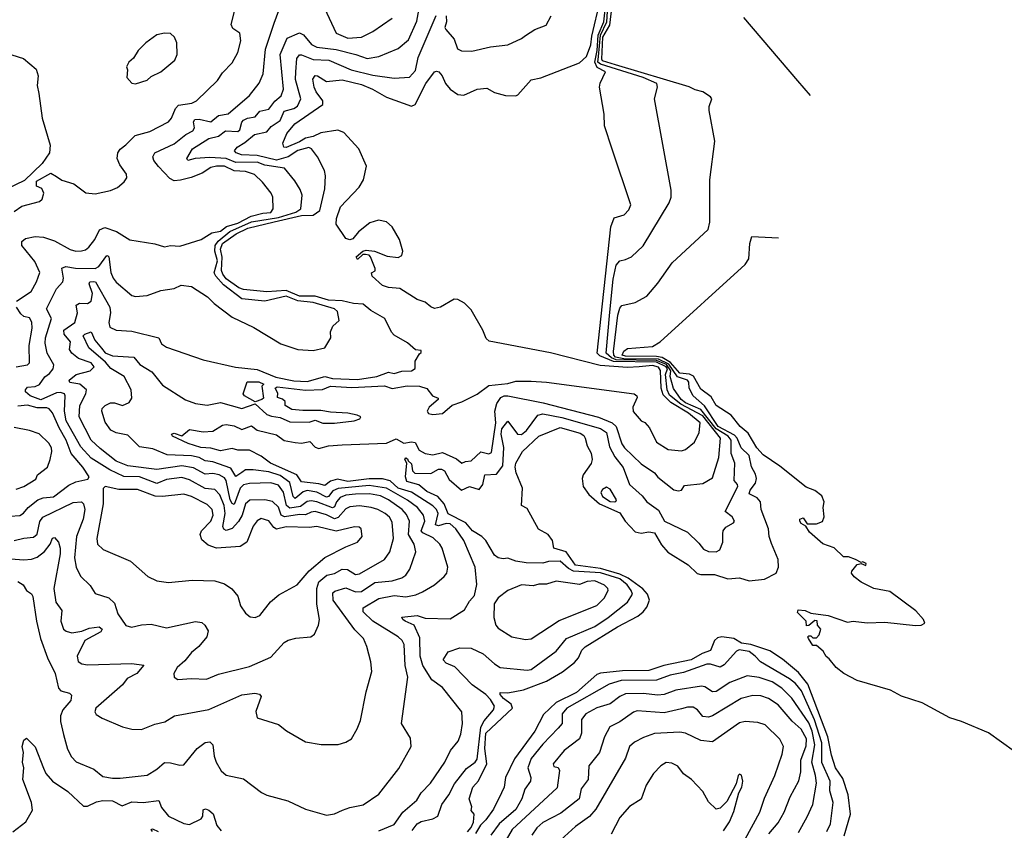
# Model space of a CAD drawing. Extents: x 1246230 to 1426786, y 660032 to 763141.
# Tile 559 of 566: x 1375854 to 1380958, y 734421 to 738626. Entities that reach past the tile are written whole.
import ezdxf

# ---------------------------------------------------------------- set-up
doc = ezdxf.new("R2010")
doc.units = 0

msp = doc.modelspace()

# ---------------------------------------------------------------- linework, layer by layer
at = {"layer": '0CON10XD'}
for points in [[(1377409.3, 738739.3), (1377494, 738555), (1377555, 738529.6), (1377625, 738535.4), (1377683.8, 738565), (1377785, 738633.1)], [(1377715, 734418.5), (1377795, 734450.6), (1377839.2, 734515), (1377912.1, 734577.9), (1377935.6, 734615), (1377983.7, 734666.3), (1378057.5, 734775), (1378086.7, 734835), (1378126.9, 734883.1), (1378140, 734920), (1378149.2, 734975), (1378146.2, 735036.2), (1378045, 735162.2), (1377991, 735201), (1377943.9, 735275), (1377930.4, 735325), (1377928.9, 735418.9), (1377899.6, 735485), (1377852.9, 735505), (1377839.4, 735515), (1377835, 735527.1), (1377915, 735534.6), (1377955, 735520.8), (1378085, 735517.8), (1378160, 735565), (1378185, 735610), (1378211.9, 735638.1), (1378223.5, 735696.5), (1378214.7, 735785), (1378157, 735925), (1378114.7, 735985), (1378085, 736009.8), (1378065, 736012.1), (1378025, 736000.3), (1378010, 736005), (1378022.4, 736065), (1378014.9, 736084.9), (1377995, 736103.7), (1377885, 736174.6), (1377815.5, 736195.5), (1377773.6, 736233.6), (1377735, 736243.9), (1377665, 736244.4), (1377555, 736229.4), (1377502.1, 736242.1), (1377465, 736231.9), (1377435, 736208.8), (1377405, 736218.8), (1377315, 736229.3), (1377290.9, 736265), (1377154.7, 736325), (1377105, 736360.8), (1377045, 736392.5), (1376985, 736393.3), (1376955, 736400.9), (1376895, 736389.1), (1376845, 736402.6), (1376793.2, 736406.8), (1376726.6, 736426.6), (1376645.8, 736465), (1376641.2, 736475), (1376655, 736480), (1376695, 736466.2), (1376735, 736500), (1376805, 736487.2), (1376855, 736491.7), (1376905, 736522.2), (1376925, 736526.5), (1376965, 736518.6), (1377005, 736500.7), (1377055, 736519.1), (1377085, 736497.1), (1377185, 736472.3), (1377225, 736443), (1377281.6, 736431.6), (1377315, 736429.3), (1377358.2, 736438.2), (1377385, 736409.1), (1377405, 736401.6), (1377455, 736414.3), (1377525, 736420.9), (1377755, 736429.4), (1377805, 736451.5), (1377845, 736428.4), (1377885, 736436.7), (1377903.2, 736433.2), (1377925, 736393.5), (1377955, 736376.2), (1377995, 736367.9), (1378045, 736380), (1378117.8, 736347.7), (1378145, 736325.6), (1378165.4, 736334.6), (1378195, 736337.5), (1378245, 736384.2), (1378285, 736373.8), (1378298.9, 736381.1), (1378322, 736535), (1378317.3, 736595), (1378327.8, 736635), (1378347.9, 736665), (1378365, 736673.9), (1378385, 736674.6), (1378568, 736638), (1378855, 736563.9), (1378925, 736534.1), (1378945.2, 736515), (1378974.8, 736425), (1378988.9, 736405), (1379075, 736322), (1379144.5, 736275), (1379162.2, 736252.2), (1379245, 736187.5), (1379268.7, 736181.3), (1379284.3, 736185.7), (1379300.2, 736209.8), (1379395, 736219.3), (1379445, 736249.1), (1379477.5, 736355), (1379486.9, 736455), (1379395, 736570.5), (1379280.5, 736630.5), (1379221.7, 736678.3), (1379209.3, 736705), (1379202.3, 736785), (1379211.2, 736815), (1379205, 736825.6), (1379155, 736848.5), (1378932.7, 736852.7), (1378861.6, 736881.6), (1378847.4, 736895), (1378918.7, 737551.3), (1378935, 737598.1), (1378987.3, 737612.7), (1379011.5, 737638.5), (1379021.5, 737665), (1378925, 737953.8), (1378886, 738075), (1378883.9, 738136.1), (1378860, 738275), (1378863.4, 738296.6), (1378890, 738355), (1378847.8, 738377.8), (1378835, 738405), (1378846.8, 738465), (1378852.7, 738545), (1378882.7, 738615), (1378893.3, 738725)], [(1377096, 738296), (1377115.3, 738345), (1377127.9, 738472.1), (1377173.4, 738606.6), (1377215, 738719.2)], [(1377305, 737992.7), (1377235, 737963.3), (1377224, 737965), (1377218.5, 737985), (1377239.2, 738035), (1377279.6, 738085), (1377425.2, 738185), (1377425.2, 738205), (1377390.8, 738250.8), (1377379.9, 738275), (1377373, 738317), (1377385, 738336.8), (1377397.3, 738335), (1377445, 738305.5), (1377525, 738312.8), (1377625, 738289.7), (1377683.2, 738265), (1377755, 738223.6), (1377885, 738177.7), (1377904.7, 738185.3), (1377959.5, 738295), (1378004.5, 738355), (1378015, 738359.1), (1378027.1, 738355), (1378044.7, 738334.7), (1378061.8, 738295), (1378085, 738264.3), (1378125, 738238.2), (1378156.8, 738233.2), (1378225, 738265.6), (1378275, 738270), (1378315, 738247.5), (1378371.7, 738231.7), (1378425, 738230), (1378435.8, 738235), (1378505, 738313.1), (1378555, 738323.3), (1378755, 738401.1), (1378791.8, 738435), (1378814.7, 738495), (1378819.8, 738540.2), (1378863.1, 738723.1)], [(1377889.2, 734420.8), (1377915, 734455.3), (1377935, 734465.8), (1377995, 734480), (1378021.5, 734495), (1378042.1, 734555), (1378078.1, 734605), (1378108.2, 734661.8), (1378169.3, 734740.7), (1378214.7, 734775), (1378225, 734790.4), (1378244.3, 734955.7), (1378261.3, 734988.6), (1378309.2, 735045), (1378315.3, 735065), (1378295, 735099.1), (1378270.6, 735125), (1378198.9, 735175), (1378109.4, 735269.4), (1378065, 735288.1), (1378049.2, 735305), (1378075, 735346.2), (1378135, 735367.8), (1378195, 735366.5), (1378256.2, 735336.2), (1378315, 735283.8), (1378345.3, 735265.3), (1378485, 735251.6), (1378505, 735254.7), (1378635, 735350.7), (1378688.5, 735415), (1378835, 735478.7), (1378905.1, 735524.9), (1379005.2, 735604.8), (1379029.7, 735645), (1379023.7, 735665), (1379002, 735695), (1378965, 735725.2), (1378863.8, 735756.2), (1378725, 735764.9), (1378698.5, 735778.5), (1378655, 735816.4), (1378595.6, 735815.6), (1378565, 735807.4), (1378479, 735809), (1378426.3, 735816.3), (1378385, 735831.9), (1378360.5, 735829.5), (1378335, 735834.3), (1378315, 735847.5), (1378270, 735925), (1378249.4, 735945), (1378200.9, 735975), (1378166.3, 736016.3), (1378075, 736062), (1378053.6, 736113.6), (1378021.9, 736151.9), (1377965, 736177.9), (1377922.5, 736212.5), (1377860.9, 736230.9), (1377854.4, 736255), (1377861.2, 736325), (1377851.2, 736345), (1377855, 736352.5), (1377865, 736347.5), (1377867.1, 736337.1), (1377885, 736321.9), (1377890, 736285), (1377903.1, 736273.1), (1377985, 736271.5), (1378025, 736294.6), (1378041.2, 736295), (1378056.3, 736285), (1378080.3, 736240.3), (1378144.7, 736184.7), (1378185, 736204.5), (1378235, 736189.4), (1378254.6, 736215), (1378265, 736265.5), (1378325, 736267.6), (1378358.4, 736311.6), (1378364, 736406), (1378349.7, 736475), (1378353.8, 736503.8), (1378385, 736543.3), (1378433.8, 736475), (1378455, 736474.4), (1378480.6, 736495), (1378540, 736575), (1378565, 736581.4), (1378665, 736562.2), (1378865.4, 736505), (1378895.7, 736485), (1378910.6, 736410.6), (1378938.8, 736358.8), (1378982.7, 736302.7), (1379014.5, 736215), (1379080.5, 736155), (1379105, 736124.5), (1379165, 736081.2), (1379196.9, 736025), (1379315, 735967.1), (1379375, 735910), (1379398.8, 735878.8), (1379425, 735866.6), (1379465, 735864.8), (1379482.5, 735875), (1379498.6, 735915), (1379498.6, 735958.6), (1379500.9, 735975), (1379515, 735993.9), (1379553.8, 736015), (1379559.2, 736025), (1379546.3, 736046.3), (1379510, 736075), (1379576.1, 736205), (1379575.3, 736215.3), (1379556.9, 736235), (1379560.9, 736325), (1379541.4, 736375), (1379542.3, 736445), (1379525.9, 736465), (1379465, 736503.2), (1379385, 736604.2), (1379305, 736637.9), (1379283, 736655), (1379243.1, 736713.1), (1379225.4, 736775), (1379228.5, 736805), (1379206.3, 736836.3), (1379155, 736857.4), (1378945, 736861.6), (1378921.4, 736871.4), (1378893.8, 736895), (1378912.3, 737107.7), (1378931.1, 737278.9), (1378945, 737351.9), (1378964.6, 737375.4), (1378995, 737381.1), (1379025, 737395.6), (1379085, 737452.9), (1379221.1, 737675), (1379230.5, 737705), (1379230.9, 737740.9), (1379144.4, 738215), (1379160.8, 738275), (1379157.2, 738295), (1379085, 738325.9), (1378864.3, 738394.3), (1378850.8, 738405), (1378854.9, 738435), (1378864, 738545), (1378897.7, 738615), (1378905, 738722.2)], [(1378207, 734463), (1378210, 734505), (1378193.6, 734523.6), (1378197, 734543), (1378183.8, 734585), (1378202.5, 734645), (1378231.8, 734678.2), (1378274.6, 734765), (1378265.4, 734845), (1378269.6, 734925), (1378407.7, 735055), (1378401, 735075), (1378361.2, 735105), (1378344.7, 735125), (1378344.4, 735135), (1378385, 735133.7), (1378465, 735150), (1378585.2, 735194.8), (1378667.1, 735242.9), (1378729.1, 735290.9), (1378750.4, 735315), (1378767.9, 735355), (1378785, 735371.8), (1378953.5, 735476.5), (1379058.3, 735531.7), (1379086.3, 735555), (1379105, 735578.8), (1379117.8, 735615), (1379108.4, 735645), (1379083.3, 735673.3), (1379008.8, 735728.8), (1378965, 735750.3), (1378865, 735779.6), (1378735, 735796), (1378685.8, 735865.8), (1378623.1, 735885), (1378615.9, 735925), (1378593.9, 735955), (1378543.7, 735983.7), (1378485, 736089.5), (1378455, 736106.2), (1378459.7, 736195), (1378427.2, 736275), (1378422.1, 736305), (1378426.1, 736325), (1378460.4, 736385), (1378545.3, 736465), (1378655, 736510.7), (1378760, 736480), (1378778.7, 736468.7), (1378785.6, 736455.6), (1378796.3, 736415), (1378817, 736377), (1378821.3, 736345), (1378816.1, 736323.9), (1378774.8, 736265), (1378769.7, 736245), (1378775.5, 736205), (1378805, 736163.2), (1378859.6, 736115), (1378965, 736067.3), (1378992.3, 736025), (1379045, 735968.8), (1379075, 735962.2), (1379115, 735969.3), (1379145, 735963.8), (1379181.5, 735901.5), (1379213.6, 735863.6), (1379318.3, 735798.3), (1379365, 735753.2), (1379385, 735747.1), (1379455, 735747.4), (1379525, 735724.7), (1379585, 735730.7), (1379635, 735714.8), (1379715, 735722.9), (1379775.1, 735754.9), (1379787.2, 735785), (1379785.2, 735825.2), (1379751.8, 735908.2), (1379738.2, 735945), (1379735, 735984), (1379697.8, 736085), (1379694.7, 736125), (1379676.9, 736145), (1379636, 736166), (1379640.2, 736185), (1379668, 736222), (1379673, 736245), (1379668.8, 736268.8), (1379647.1, 736307.1), (1379634.8, 736365), (1379594.1, 736404.1), (1379572.9, 736455), (1379559.8, 736469.8), (1379474.9, 736515), (1379402.9, 736622.9), (1379344.4, 736675), (1379324.6, 736715), (1379322.5, 736745), (1379315.3, 736755), (1379263.4, 736773.4), (1379218.4, 736838.4), (1379165, 736864.3), (1378985, 736866.1), (1378943, 736875), (1378934.5, 736885), (1378932.5, 736905), (1378955, 737092.5), (1378965, 737129.4), (1378975, 737143.1), (1379045, 737158.9), (1379105, 737191.4), (1379161.9, 737258.1), (1379235.5, 737364.5), (1379423.3, 737536.7), (1379431.5, 737575), (1379430.9, 737795), (1379456.7, 737995), (1379428.6, 738155), (1379428.6, 738175), (1379442.5, 738215), (1379434.3, 738225), (1379395, 738251.7), (1379355, 738260.8), (1379325, 738277.5), (1378942, 738392), (1378875, 738412.9), (1378871.1, 738421.1), (1378876.6, 738535), (1378913.3, 738596.7), (1378925, 738698.8)], [(1375825, 737631.4), (1375865, 737657.5), (1375956.8, 737683.2), (1375970, 737695), (1375980, 737725), (1375969.3, 737749.3), (1375941.7, 737761.7), (1375941.7, 737788.3), (1376015, 737830), (1376045, 737812.5), (1376072.3, 737792.3), (1376135, 737773.3), (1376197, 737727), (1376245, 737722), (1376325, 737739.4), (1376361.2, 737755), (1376396, 737785), (1376408.6, 737805), (1376406.9, 737825), (1376372.9, 737872.9), (1376360, 737905), (1376362.9, 737935), (1376375.4, 737954.6), (1376405, 737975.6), (1376453.1, 738025), (1376528, 738045), (1376625, 738095.6), (1376641.5, 738115), (1376661.2, 738165), (1376677.4, 738182.6), (1376746.9, 738193.1), (1376771.4, 738205), (1376879.1, 738310.9), (1376905, 738350), (1376955, 738402.5), (1376985.4, 738455), (1377000.4, 738515), (1376995.4, 738555), (1376959.4, 738579.4), (1376950.5, 738600.5), (1376968.5, 738675)], [(1377676, 736095), (1377615, 736104.4), (1377565, 736099.4), (1377545, 736088.9), (1377505, 736043.8), (1377485, 736036.6), (1377445, 736057.3), (1377385, 736074.1), (1377365, 736071.6), (1377335, 736057.1), (1377305, 736058.8), (1377227.1, 736047.1), (1377209.2, 736055), (1377195, 736096.8), (1377165, 736126.2), (1377125, 736134.8), (1377047.2, 736132.8), (1377025, 736114.6), (1377007.8, 736055), (1376988.1, 736021.9), (1376955, 735985.8), (1376925, 735976.5), (1376912.4, 735982.4), (1376907.2, 735997.2), (1376918.6, 736065), (1376913.7, 736105), (1376891.2, 736161.2), (1376865, 736188.2), (1376815, 736194.4), (1376735, 736239.6), (1376695, 736251.1), (1376615, 736240.4), (1376565, 736219.1), (1376475, 736253.8), (1376394.4, 736255.6), (1376321.1, 736291.1), (1376225, 736351.4), (1376170.8, 736410.8), (1376094.8, 736545.2), (1376085.8, 736594.2), (1376090.3, 736675), (1376086, 736685), (1376065, 736691.8), (1376045, 736689.7), (1375963.8, 736653.8), (1375909.1, 736675), (1375884.6, 736695), (1375883.8, 736706.2), (1375895, 736719.4), (1375935, 736723.4), (1375957.4, 736732.6), (1375985, 736773.3), (1376009, 736791), (1376026.8, 736815), (1376030.4, 736835), (1375996.2, 736895), (1375987, 736947), (1375987.4, 736975), (1376019.7, 737075), (1375993.3, 737125), (1376045, 737229.5), (1376078.5, 737265), (1376081.2, 737285), (1376073.3, 737336.7), (1376094.1, 737345.9), (1376143, 737337), (1376245.5, 737335), (1376265, 737345.2), (1376305, 737402.2), (1376310.9, 737400.9), (1376316.6, 737395), (1376327.2, 737315), (1376338.7, 737285), (1376355, 737263.6), (1376435, 737195.6), (1376455, 737189.5), (1376515.5, 737194.5), (1376585, 737221.1), (1376655, 737231.2), (1376691.5, 737248.5), (1376745, 737241), (1376827.8, 737187.8), (1376862.8, 737152.8), (1376955, 737082.1), (1377068.1, 737028.1), (1377207.6, 736945), (1377295, 736915.2), (1377375, 736910), (1377435.9, 736924.1), (1377466.2, 736975), (1377465.9, 737005.9), (1377477.1, 737035), (1377509.2, 737065), (1377502.1, 737112.1), (1377485.8, 737125), (1377375, 737158.9), (1377295, 737167.6), (1377235, 737191), (1377125, 737165.5), (1377005, 737177.2), (1376910.8, 737250.8), (1376870.6, 737295), (1376862.4, 737312.4), (1376878.6, 737375), (1376864.9, 737425), (1376867, 737455), (1376883, 737477), (1376943.8, 737526.2), (1377055, 737576.3), (1377195, 737600), (1377285, 737627.8), (1377310.9, 737645), (1377318.7, 737715), (1377308.2, 737745), (1377280.4, 737790.4), (1377226.7, 737855), (1377125, 737871.1), (1377085, 737885.8), (1376975, 737884.5), (1376925, 737905.1), (1376839.5, 737910.5), (1376764.3, 737905.7), (1376725, 737894.4), (1376721.1, 737905), (1376749.7, 737955), (1376835, 738010), (1376885, 738022), (1376921, 738049), (1376985, 738045.8), (1376995.7, 738055), (1377005.2, 738094.8), (1377014, 738105), (1377035, 738115.2), (1377075, 738122.4), (1377099.2, 738150.8), (1377145, 738160.9), (1377176.5, 738203.5), (1377209.3, 738230.7), (1377221, 738265), (1377204.8, 738445.2), (1377241.2, 738528.8), (1377305, 738557.7), (1377325, 738546.5), (1377367.4, 738497.4), (1377393.8, 738483.8), (1377495, 738471.4), (1377595.6, 738445.6), (1377655, 738423.6), (1377715, 738434.3), (1377815, 738476.9), (1377869.2, 738520.8), (1377912.4, 738617.6), (1377923.7, 738675)], [(1377927, 736893), (1377935, 736900), (1377935, 736910), (1377905, 736913.3), (1377865, 736949.2), (1377795, 736990), (1377781.8, 737005), (1377746.5, 737075), (1377675, 737116.9), (1377635, 737149.5), (1377585, 737153.2), (1377525, 737167), (1377455, 737171.3), (1377385, 737191.2), (1377305, 737191.7), (1377235, 737220.5), (1377135, 737214.6), (1377015, 737225.4), (1376990, 737235), (1376925, 737281.2), (1376906.7, 737305), (1376900.7, 737325), (1376903.1, 737393.1), (1376894.3, 737435), (1376905.4, 737465), (1376976.1, 737515), (1377037.3, 737545), (1377172.8, 737577.2), (1377315, 737609.2), (1377375, 737612), (1377409, 737635), (1377435, 737748), (1377438.4, 737815), (1377434, 737844), (1377396.9, 737915), (1377367.5, 737955), (1377352.3, 737962.3), (1377295, 737947.3), (1377245.6, 737914.4), (1377185, 737897.7), (1377085, 737921.7), (1377004, 737924), (1376976.5, 737935), (1376968.2, 737945), (1376981.1, 737965), (1377021.6, 737988.4), (1377070.4, 738029.6), (1377135.5, 738044.5), (1377157.9, 738072.1), (1377205, 738103.3), (1377225, 738151.6), (1377275.4, 738164.6), (1377293.3, 738176.7), (1377311, 738215), (1377284.5, 738315), (1377285.2, 738355.2), (1377291, 738425), (1377305, 738443.1), (1377315, 738442.8), (1377375, 738419.2), (1377456, 738415), (1377571.4, 738365), (1377685, 738337.2), (1377795, 738321.5), (1377875, 738327.8), (1377905, 738362.3), (1377919.9, 738430.1), (1378012.8, 738647.2)], [(1378065.4, 738645), (1378066.7, 738615), (1378058.5, 738585), (1378062.2, 738575), (1378106.3, 738525), (1378123.6, 738475), (1378143.6, 738463.6), (1378197.6, 738462.4), (1378294.4, 738484.4), (1378385, 738494.4), (1378455, 738528), (1378475.8, 738544.2), (1378525, 738574.2), (1378582.4, 738597.6), (1378608.6, 738645)], [(1379605, 738637.5), (1379885, 738307.5), (1379951.7, 738232.8)], [(1376455, 738292.5), (1376515, 738312.5), (1376535, 738331.1), (1376585.4, 738354.6), (1376658.9, 738415), (1376670, 738445), (1376668, 738505), (1376656.2, 738535), (1376635, 738553.8), (1376605, 738556.2), (1376565, 738546.2), (1376508.8, 738505), (1376468.8, 738465), (1376444, 738426), (1376420, 738405), (1376408.3, 738381.7), (1376413.3, 738365), (1376410, 738325), (1376435, 738296.7), (1376455, 738292.5)], [(1375813.8, 738443.8), (1375874.2, 738424.2), (1375938.9, 738368.9), (1375949.3, 738335), (1375944.6, 738285), (1375952.6, 738242.6), (1375970, 738115), (1376012.5, 737975), (1376008, 737935), (1375970, 737880), (1375878.8, 737791.2), (1375745, 737726.9)], [(1375838, 737165), (1375913.9, 737215), (1375941.1, 737265), (1375958.8, 737315), (1375931.8, 737371.8), (1375865.5, 737455), (1375865.8, 737475), (1375885, 737490.6), (1375935, 737500.4), (1375977.7, 737497.7), (1376035, 737478.2), (1376115, 737432.8), (1376145, 737425.4), (1376175, 737426.8), (1376195, 737431.5), (1376212.5, 737445), (1376243.1, 737485), (1376268.2, 737535), (1376295, 737548.1), (1376356.6, 737526.6), (1376425, 737483.5), (1376555, 737462.9), (1376605, 737448.1), (1376635, 737454.2), (1376685, 737450), (1376795, 737485.8), (1376849.3, 737520.7), (1376895, 737528.5), (1376926.9, 737553.1), (1376985, 737569.6), (1377054.3, 737605.7), (1377115, 737621.8), (1377155.8, 737625), (1377167.5, 737645), (1377165.4, 737705), (1377157.8, 737725), (1377113, 737783), (1377072, 737822), (1377025, 737838.5), (1376965, 737841.8), (1376915, 737865.7), (1376874.9, 737865.1), (1376845, 737858), (1376799.9, 737830.1), (1376742.6, 737807.4), (1376687.7, 737792.3), (1376655, 737790.2), (1376631.8, 737801.8), (1376573.6, 737863.6), (1376550, 737895), (1376543.8, 737915), (1376555.3, 737934.7), (1376655, 737980.9), (1376715, 738030.2), (1376751, 738049), (1376759.4, 738065), (1376754.7, 738095.3), (1376761.9, 738108.1), (1376785, 738109), (1376845, 738096.3), (1376885, 738127.8), (1376935, 738137.7), (1377045, 738231.9), (1377096, 738296)], [(1375845, 735712), (1375872.5, 735695), (1375890, 735665), (1375915, 735646.7), (1375922.9, 735632.9), (1375941.3, 735505), (1375961.4, 735415), (1375997.9, 735315), (1376038.2, 735235), (1376055, 735158), (1376067.5, 735145), (1376112, 735132), (1376122.7, 735122.7), (1376118.9, 735095), (1376077.5, 735045), (1376065.9, 735015), (1376066, 734985), (1376081.3, 734918.7), (1376101.2, 734841.2), (1376122.8, 734802.8), (1376146.6, 734776.6), (1376238.3, 734738.3), (1376285, 734700), (1376335, 734691.4), (1376375, 734690.6), (1376515, 734707.1), (1376565, 734737.5), (1376605, 734772.5), (1376635, 734771.8), (1376685, 734758.1), (1376705, 734760.8), (1376774, 734846), (1376815, 734875.7), (1376839.7, 734879.7), (1376854.4, 734864.4), (1376861.8, 734805), (1376872.2, 734775), (1376898.9, 734728.9), (1376925, 734707.1), (1377015, 734687.1), (1377107.3, 734617.3), (1377135, 734604), (1377243.7, 734573.7), (1377335, 734530.8), (1377445, 734500), (1377485, 734505.7), (1377528, 734525), (1377565, 734538.8), (1377635, 734552.7), (1377715, 734608.6), (1377818.9, 734741.1), (1377882.9, 734855), (1377879.7, 734899.7), (1377833.3, 734975), (1377866.8, 735215), (1377852.2, 735275), (1377846.8, 735385), (1377837.1, 735405), (1377815.5, 735425), (1377684.7, 735505), (1377633.6, 735555), (1377634.5, 735575), (1377716.4, 735623.6), (1377795, 735638.7), (1377855, 735631.6), (1377907.7, 735642.3), (1377941.8, 735658.2), (1378005, 735693.8), (1378055, 735737.8), (1378068.2, 735755), (1378073.5, 735785), (1378043.6, 735885), (1378032.1, 735905), (1377997.7, 735937.7), (1377943.8, 735963.8), (1377934.9, 735974.9), (1377953.7, 736025), (1377946.5, 736055), (1377916, 736095), (1377865, 736134.2), (1377755, 736196), (1377665, 736208.8), (1377505, 736194.2), (1377478, 736182), (1377455, 736152.1), (1377445, 736148.1), (1377395, 736175.1), (1377345, 736184.1), (1377323.9, 736176.1), (1377282.4, 736142.4), (1377271.5, 736151.5), (1377254.7, 736224.7), (1377205, 736261.6), (1377145, 736281.1), (1377065, 736290), (1377025, 736290.2), (1377005, 736276.1), (1376975, 736255.4), (1376949.3, 736299.3), (1376855, 736332.7), (1376815, 736337.8), (1376784.2, 736354.2), (1376745, 736364), (1376618.1, 736368.1), (1376545, 736399.7), (1376475, 736409.6), (1376415, 736470), (1376355, 736482.2), (1376326.8, 736496.8), (1376297.9, 736537.9), (1376280, 736595), (1376281.7, 736608.3), (1376297.6, 736625), (1376325, 736637.9), (1376345, 736637.7), (1376386.2, 736623.8), (1376420.7, 736639.3), (1376435, 736662.5), (1376431.9, 736705), (1376395, 736775.3), (1376326.2, 736816.2), (1376299.4, 736849.4), (1376213.2, 736923.2), (1376183.1, 736985), (1376191.9, 736995), (1376225, 737006.5), (1376243.1, 736963.1), (1376277.6, 736922.4), (1376296.9, 736896.9), (1376335, 736881.6), (1376445.5, 736875.5), (1376477.7, 736837.7), (1376539.6, 736799.6), (1376595, 736730), (1376714.2, 736654.2), (1376765, 736635.4), (1376825, 736626.8), (1376895, 736639.2), (1377005, 736609.2), (1377075, 736632.5), (1377135, 736578.4), (1377158.5, 736568.5), (1377205, 736561.6), (1377255, 736540), (1377355, 736538.2), (1377385, 736549.1), (1377425, 736533.3), (1377485, 736532.4), (1377587.5, 736545), (1377617.5, 736555), (1377622.5, 736565), (1377604.2, 736574.2), (1377554.5, 736584.5), (1377465, 736589.5), (1377415, 736598.8), (1377322.3, 736597.7), (1377265, 736604.2), (1377230, 736625), (1377230, 736645), (1377217, 736657), (1377190, 736665), (1377191.7, 736688.3), (1377177.5, 736715), (1377189.3, 736720.7), (1377335, 736704.4), (1377422.8, 736707.2), (1377464.5, 736725.5), (1377575, 736717.6), (1377745, 736725.9), (1377785, 736713.3), (1377863, 736727), (1377925.6, 736724.4), (1377965, 736713.1), (1377994.4, 736674.4), (1378022.5, 736662.5), (1378023.3, 736655), (1377977.1, 736615), (1377966, 736595), (1377973.6, 736583.6), (1377995, 736577.8), (1378046.3, 736583.7), (1378095, 736626), (1378145, 736643.3), (1378225, 736683.1), (1378285, 736727.5), (1378385, 736738.1), (1378425, 736750), (1378505, 736750.3), (1378585.3, 736744.7), (1379038.9, 736685), (1379052.7, 736675), (1379054.7, 736665), (1379031.4, 736615), (1379033.4, 736593.4), (1379075, 736544.2), (1379095, 736536.7), (1379118.9, 736508.9), (1379154.8, 736434.8), (1379215, 736395.5), (1379285, 736388.5), (1379305, 736395.7), (1379351.9, 736435), (1379375.4, 736485), (1379381.8, 736535), (1379321, 736585), (1379229.9, 736639.9), (1379190.2, 736680.2), (1379178.3, 736715), (1379175.7, 736805.7), (1379165, 736822.8), (1379135, 736831.1), (1379065.2, 736825.2), (1379005, 736821.9), (1378862.4, 736832.4), (1378605, 736898), (1378287.9, 736957.9), (1378272.1, 736972.1), (1378255.3, 737015), (1378195, 737120.5), (1378160.5, 737155), (1378125, 737174.5), (1378105.5, 737175.5), (1378036, 737135), (1378005, 737127.8), (1377985.4, 737135.4), (1377955, 737161.1), (1377915, 737174.5), (1377825, 737231.2), (1377765, 737236.7), (1377735, 737246.7), (1377681.2, 737295), (1377677.5, 737312.5), (1377696.4, 737323.6), (1377697.5, 737335), (1377673.3, 737395), (1377665, 737403.3), (1377647, 737407), (1377632.5, 737407.5), (1377605, 737382.5), (1377597.5, 737395), (1377632.5, 737425), (1377650.8, 737429.2), (1377693.3, 737425), (1377759.5, 737399.5), (1377815, 737391.4), (1377835, 737402.1), (1377839.6, 737425), (1377823.5, 737485), (1377785, 737550.3), (1377755, 737577.3), (1377714.4, 737585.6), (1377668.9, 737571.1), (1377610.5, 737525), (1377581.2, 737488.8), (1377565, 737483.8), (1377545, 737491.2), (1377495.3, 737565.3), (1377495.4, 737595), (1377516.8, 737655), (1377613.5, 737756.5), (1377635.4, 737795), (1377652, 737865), (1377611.5, 737955), (1377535, 738040.8), (1377503.1, 738053.1), (1377415, 738039), (1377375, 738019.5), (1377335, 738010.4), (1377305, 737992.7)], [(1381010.4, 734830.4), (1380875.9, 734925.9), (1380735.6, 734985.6), (1380675.4, 735005), (1380532.7, 735082.7), (1380425, 735116.9), (1380367.1, 735147.2), (1380195, 735197.6), (1380126.5, 735235), (1380086, 735265), (1380050.5, 735310.5), (1380035, 735323.3), (1380019.5, 735349.5), (1379985, 735380), (1379965, 735380), (1379942.5, 735415), (1379940, 735425), (1379945, 735430), (1379955, 735430), (1379965, 735420), (1379985, 735420), (1379997.5, 735435), (1380007.5, 735465), (1379990, 735485), (1379988.3, 735508.3), (1379975, 735510), (1379945, 735482.5), (1379931.7, 735481.7), (1379930, 735505), (1379885, 735550), (1379890, 735565), (1379925, 735561.2), (1379955, 735548), (1380045, 735535.5), (1380145, 735500), (1380175, 735505.6), (1380247.6, 735497.6), (1380338.9, 735501.1), (1380497.3, 735482.7), (1380526.7, 735485), (1380545.7, 735495), (1380539.2, 735515), (1380499.4, 735559.4), (1380365, 735659.6), (1380280.8, 735675), (1380215, 735707.3), (1380178.7, 735735), (1380165.5, 735755), (1380166.7, 735765), (1380195, 735798.8), (1380215, 735804.2), (1380240, 735795), (1380242.5, 735805), (1380225, 735813.3), (1380215, 735810), (1380185.7, 735825.7), (1380149.3, 735839.3), (1380125, 735840), (1380075.5, 735885.5), (1380017.3, 735907.3), (1379948, 735968), (1379928.3, 735998.3), (1379905, 736012.5), (1379897.5, 736025), (1379897.5, 736035), (1379915, 736042.5), (1379935, 736010), (1379985, 736010.8), (1380015, 736023.3), (1380023.9, 736046.1), (1380018, 736095), (1380024.3, 736125), (1380011.9, 736155), (1379975, 736182.7), (1379930.3, 736200.3), (1379795, 736309.3), (1379708.1, 736368.1), (1379674.8, 736405), (1379630.2, 736480.2), (1379588.4, 736515), (1379542.5, 736575), (1379465, 736624.4), (1379439, 736669), (1379385, 736709.1), (1379346.9, 736776.9), (1379326.4, 736786.4), (1379275, 736792.8), (1379227.9, 736847.9), (1379185, 736873.1), (1379155, 736878.8), (1378995, 736880.3), (1378977.5, 736885), (1378985, 736906.9), (1379005, 736919.4), (1379135, 736930), (1379174.6, 736955.4), (1379615, 737356), (1379633.1, 737385), (1379638, 737465), (1379648.3, 737501.7), (1379787.6, 737493.7)], [(1375785, 735831.3), (1375875, 735823.4), (1375915, 735826.8), (1375945, 735837.8), (1375983.4, 735866.6), (1376012.2, 735905), (1376025, 735935.8), (1376035, 735939.2), (1376055, 735915.8), (1376063.3, 735885), (1376063.2, 735855), (1376030.4, 735675), (1376040.9, 735605), (1376071.7, 735561.7), (1376067.9, 735505), (1376081.9, 735465), (1376095, 735453.5), (1376125, 735444.6), (1376176.1, 735453.9), (1376215, 735469.4), (1376265.5, 735475.5), (1376281.1, 735465), (1376275, 735451), (1376192.1, 735405), (1376151.5, 735325), (1376156.6, 735296.6), (1376176.7, 735285), (1376205, 735280), (1376435, 735285.6), (1376497.5, 735277.5), (1376460.8, 735235), (1376411.8, 735208.2), (1376387.1, 735175), (1376248.1, 735055), (1376242.9, 735035), (1376250.9, 735020.9), (1376282, 735002), (1376387.8, 734957.8), (1376435, 734945.5), (1376485, 734943.5), (1376555, 734971.8), (1376606.1, 734983.9), (1376656.7, 735015), (1376835, 735048), (1377005, 735123.2), (1377072.6, 735132.6), (1377097.4, 735127.4), (1377105.7, 735115), (1377078, 735038), (1377085, 735004), (1377195, 734970), (1377237.7, 734937.7), (1377335, 734880), (1377416.1, 734866.1), (1377505, 734866.2), (1377545, 734878), (1377574, 734896), (1377603.4, 734946.6), (1377620, 734990), (1377650.7, 735139.3), (1377679.5, 735245), (1377673.6, 735295), (1377653.5, 735375), (1377635.5, 735415.5), (1377591.2, 735461.2), (1377479.5, 735615), (1377477.8, 735652.2), (1377487.9, 735662.1), (1377545, 735678.1), (1377595, 735658.3), (1377625, 735659), (1377695, 735705.9), (1377785.2, 735714.8), (1377835, 735730), (1377856.4, 735745), (1377876.2, 735775), (1377907.2, 735865), (1377899.5, 735905), (1377869.7, 735955), (1377874.4, 736025), (1377858.3, 736058.3), (1377836.6, 736085), (1377765, 736135.5), (1377724.5, 736155), (1377666.6, 736166.6), (1377594.9, 736164.9), (1377545, 736158.8), (1377515, 736146.8), (1377496.5, 736125), (1377485, 736098.8), (1377475, 736093.1), (1377395, 736124.9), (1377365, 736130.4), (1377343.5, 736126.5), (1377310.1, 736099.9), (1377255, 736091.6), (1377236.2, 736106.2), (1377222.3, 736175), (1377195, 736211.2), (1377155, 736223.6), (1377045, 736220.6), (1377015, 736212.6), (1376996.3, 736195), (1376965, 736111.2), (1376955, 736115.3), (1376944.3, 736135), (1376925, 736235.3), (1376915, 736249.4), (1376888.8, 736265), (1376855, 736270.9), (1376815, 736267.5), (1376755, 736301), (1376695, 736312.2), (1376565, 736293.1), (1376415, 736311.5), (1376354.7, 736335), (1376270.7, 736400.7), (1376223.9, 736445), (1376162.9, 736565), (1376165.8, 736625), (1376197.5, 736685), (1376199.6, 736705), (1376165, 736734.4), (1376114.4, 736744.4), (1376110, 736755), (1376146.7, 736785), (1376220, 736805), (1376240, 736825), (1376224.4, 736845), (1376158.9, 736868.9), (1376124.7, 736895), (1376112.5, 736915), (1376117.9, 736955), (1376084.7, 736994.7), (1376083, 737015), (1376140, 737055), (1376154, 737105), (1376146.5, 737145), (1376164.8, 737155.2), (1376205, 737154), (1376225, 737165.5), (1376230.8, 737205), (1376213.9, 737256.1), (1376217.1, 737265), (1376235, 737267.9), (1376247.9, 737265), (1376320.9, 737135), (1376324.5, 737105), (1376315.4, 737055), (1376321.1, 737031.1), (1376355, 737014.5), (1376435, 737010.4), (1376575, 736976.1), (1376590, 736945), (1376615, 736926.5), (1376805, 736861), (1376973.1, 736823.1), (1377085, 736810.9), (1377181.6, 736771.6), (1377275, 736752.7), (1377345, 736749.4), (1377435, 736774), (1377475, 736763.9), (1377605, 736759.2), (1377705, 736774.3), (1377765, 736797.3), (1377795, 736790.6), (1377835, 736801.9), (1377885, 736803.5), (1377904, 736816), (1377903.8, 736855), (1377927, 736893)], [(1375835, 736824.8), (1375893.9, 736836.1), (1375905, 736846.2), (1375902.4, 736935), (1375918.7, 737025), (1375917.3, 737057.3), (1375905, 737079.3), (1375875, 737086.5), (1375859.3, 737099.3), (1375838.4, 737135)], [(1377075, 736643.3), (1377020, 736675), (1377012.5, 736685), (1377033, 736747), (1377093, 736747), (1377120, 736735), (1377110, 736725), (1377117, 736663), (1377110, 736655), (1377075, 736643.3)], [(1375805, 736050), (1375855, 736053.8), (1375874.7, 736065.3), (1375898.9, 736095), (1375947.7, 736135), (1375975, 736144.8), (1376028.9, 736151.1), (1376108.8, 736211.2), (1376145, 736227.7), (1376207.8, 736242.2), (1376214, 736255), (1376182, 736305), (1376121.6, 736375), (1376095.8, 736445), (1376058.9, 736508.9), (1376025, 736586.9), (1376007.1, 736607.1), (1375995, 736611.4), (1375945, 736612.3), (1375895, 736625.7), (1375845, 736621)], [(1375835, 736190.8), (1375875.7, 736204.3), (1375938.1, 736241.9), (1375945.6, 736265), (1375998.9, 736305), (1376011.8, 736345), (1376020.4, 736385), (1376018.2, 736405), (1376005, 736429.4), (1375955, 736476.7), (1375905, 736495.5), (1375825, 736510)], [(1377075, 735524), (1377098, 735535), (1377153.9, 735606.1), (1377198, 735642), (1377292.9, 735695), (1377354, 735766), (1377435, 735836.1), (1377545, 735892), (1377605.8, 735915), (1377628.5, 735945), (1377624.4, 735984.4), (1377613.3, 735993.3), (1377590, 735995), (1377495, 735971.7), (1377395, 735996), (1377355, 735991.5), (1377235, 735994.4), (1377185, 735982.6), (1377171.3, 735991.3), (1377145, 736026.8), (1377105, 736038), (1377085, 736026.4), (1377065, 735998.2), (1377030.7, 735915), (1376997, 735893), (1376875, 735885.2), (1376830.6, 735900.6), (1376797.7, 735927.7), (1376790, 735955), (1376795.9, 735974.1), (1376844.7, 736025), (1376857.4, 736055), (1376851.2, 736085), (1376825, 736110.2), (1376745, 736151.6), (1376705, 736163.8), (1376595, 736151.7), (1376555.8, 736154.2), (1376465, 736189.4), (1376367.9, 736187.9), (1376296.4, 736203.6), (1376286.4, 736193.6), (1376286.1, 736115), (1376254.6, 735934.6), (1376258.1, 735905), (1376287, 735877), (1376427.6, 735817.6), (1376517.8, 735737.8), (1376565, 735714.4), (1376625, 735706.5), (1376747.9, 735717.9), (1376865, 735715.7), (1376915, 735698.6), (1376953.2, 735673.2), (1376985.4, 735635.4), (1376999.2, 735585), (1377025, 735546.7), (1377048.3, 735528.3), (1377075, 735524)], [(1378935, 736124), (1378944.4, 736125.6), (1378947.5, 736135), (1378915, 736190), (1378895, 736200.6), (1378875, 736188.8), (1378866.8, 736173.2), (1378875, 736152.2), (1378915, 736127), (1378935, 736124)], [(1375825, 735923.5), (1375875, 735936.5), (1375925, 735940.6), (1375945, 735956.7), (1375957.8, 736022.2), (1375974.6, 736045.4), (1376131.1, 736121.1), (1376175, 736124.4), (1376185.4, 736115), (1376191.6, 736085), (1376183.9, 736035), (1376147.7, 735945), (1376138.1, 735835), (1376146.6, 735786.6), (1376169.2, 735739.2), (1376220.2, 735690.2), (1376245, 735650), (1376316.3, 735626.3), (1376345, 735599.2), (1376363.5, 735543.5), (1376405, 735484), (1376434.3, 735474.3), (1376485, 735487.3), (1376535, 735490.9), (1376615, 735470.4), (1376765, 735503.8), (1376798.3, 735498.3), (1376814.5, 735484.5), (1376830.6, 735455), (1376823.5, 735425), (1376783.1, 735375), (1376745, 735343.6), (1376710, 735300), (1376671.1, 735265), (1376652.5, 735235), (1376654, 735215), (1376673.1, 735203.1), (1376745, 735207.8), (1376822.5, 735205), (1376885, 735230.4), (1377045, 735270), (1377155, 735318.2), (1377225, 735394.3), (1377245, 735406.9), (1377285, 735417.1), (1377363.9, 735423.9), (1377382.1, 735437.9), (1377403.3, 735485), (1377407.3, 735515), (1377394.3, 735594.3), (1377394.8, 735675), (1377405, 735709.1), (1377445.5, 735744.5), (1377485, 735752.3), (1377525, 735775.7), (1377553.7, 735773.7), (1377595, 735748.4), (1377615, 735750.9), (1377744.5, 735825), (1377772.5, 735865), (1377791.1, 735935), (1377785, 736019.4), (1377770.3, 736045), (1377747.7, 736065), (1377711.1, 736085), (1377676, 736095)], [(1378475, 735410.4), (1378505, 735413.8), (1378650.3, 735509.7), (1378845, 735586.2), (1378883.1, 735625), (1378903.8, 735665), (1378902.9, 735675), (1378885, 735692.5), (1378835, 735714.1), (1378795, 735712.2), (1378755, 735695.3), (1378635, 735712.5), (1378585, 735697.7), (1378545, 735698), (1378515, 735688.2), (1378455.4, 735694.6), (1378384, 735665), (1378335, 735627.1), (1378312.9, 735595), (1378311.9, 735525), (1378321.5, 735485), (1378335, 735468.9), (1378405, 735424), (1378475, 735410.4)], [(1380127.4, 734392.6), (1380159.7, 734505), (1380148.8, 734605), (1380120.2, 734690.2), (1380083.4, 734745), (1380061.1, 734811.1), (1380042.1, 734905), (1379938.7, 735178.7), (1379890.2, 735240.2), (1379808.3, 735308.2), (1379741.5, 735351.5), (1379644.2, 735384.2), (1379595, 735392), (1379555, 735415.3), (1379494, 735425), (1379471.1, 735418.9), (1379455, 735405.4), (1379435, 735353), (1379391.7, 735338.3), (1379335, 735304.8), (1379193.5, 735276.5), (1379115, 735250.4), (1378978.8, 735248.8), (1378865, 735236.3), (1378845, 735228.6), (1378740.8, 735135), (1378635, 735084.3), (1378568.9, 735021.1), (1378524, 734935), (1378418, 734792), (1378371.5, 734695), (1378365.5, 734645), (1378352.3, 734615), (1378309.7, 734530.3), (1378271, 734475), (1378243, 734447), (1378216, 734404)], [(1380038.6, 734415), (1380057.1, 734455), (1380070.6, 734565), (1380053.3, 734625), (1380055.1, 734675), (1380012.3, 734772.3), (1380011.9, 734875), (1379974.1, 734994.1), (1379906.5, 735145), (1379875, 735182.5), (1379845, 735205.8), (1379693.1, 735295), (1379666.2, 735325), (1379635, 735348), (1379583.2, 735356.8), (1379569.4, 735350.6), (1379505, 735280), (1379485, 735267.2), (1379435, 735282.7), (1379415, 735282.9), (1379295, 735238.8), (1379225, 735225.9), (1379155, 735200.2), (1378972.5, 735197.5), (1378910.2, 735179.8), (1378690, 735055), (1378665.8, 735025), (1378665.9, 734975), (1378645, 734950)], [(1379890.1, 734409.9), (1379935, 734490), (1379964.7, 734555.3), (1379983.5, 734665), (1379979.6, 734705), (1379959.7, 734775), (1379976.4, 734863.6), (1379962.1, 734935), (1379945, 734977.8), (1379855.6, 735105.6), (1379805, 735158.3), (1379755, 735191.2), (1379686.2, 735213.8), (1379625, 735221.4), (1379535, 735187.1), (1379465, 735140.2), (1379445, 735139.7), (1379405, 735164.6), (1379388.2, 735168.2), (1379255, 735148), (1379194.1, 735125.9), (1379161.5, 735121.5), (1379085, 735130.7), (1378995, 735128.3), (1378965, 735115.3), (1378915, 735077.5), (1378845, 735056.8), (1378788.5, 735025), (1378766.4, 734995), (1378766.6, 734925), (1378755.8, 734895), (1378675.7, 734834.3), (1378618.6, 734765), (1378622.7, 734752.7), (1378645, 734747.5), (1378651.9, 734731.9), (1378639.5, 734640.5), (1378405.9, 734425), (1378375, 734372.2)], [(1379737.8, 734402.2), (1379785, 734458.9), (1379817.3, 734515), (1379847.2, 734595), (1379892.1, 734677.9), (1379903.3, 734725), (1379903.1, 734785), (1379931.3, 734858.7), (1379932.3, 734895), (1379905.3, 734945.3), (1379857.8, 734987.8), (1379785, 735071.3), (1379735.5, 735105), (1379695, 735117.7), (1379655, 735120.3), (1379594.4, 735105), (1379445.6, 735014.4), (1379425, 735007.3), (1379395, 735010.6), (1379366.9, 735045), (1379345, 735059.3), (1379315, 735060.3), (1379285, 735051.4), (1379195, 735029.8), (1379055, 735041.1), (1379035, 735033.1), (1378965, 734982.8), (1378912.7, 734957.3), (1378886.2, 734905), (1378859.6, 734825), (1378804.6, 734755), (1378800.8, 734685), (1378764.7, 734635.3), (1378753.9, 734585), (1378659.8, 734510.2), (1378565, 734460.7), (1378535, 734434.6), (1378508.4, 734395)], [(1379614.7, 734375), (1379690.5, 734515), (1379715, 734586.9), (1379768.1, 734705), (1379805.4, 734815.4), (1379812.5, 734855), (1379795, 734894.3), (1379718.5, 734968.5), (1379680.2, 734980.2), (1379615, 734985.4), (1379585, 734978.5), (1379445, 734879.1), (1379385, 734887.3), (1379305, 734924), (1379275, 734930), (1379145, 734922.3), (1379086.8, 734903.2), (1379041.5, 734878.5), (1379014.6, 734855), (1378994.6, 734795), (1378839.7, 734530.3), (1378807.4, 734492.6), (1378735, 734440.9), (1378659.2, 734370.8)], [(1378645, 734950), (1378565, 734868.1), (1378505, 734793.8), (1378488.1, 734745), (1378504.1, 734695), (1378501.8, 734675), (1378472.8, 734635), (1378457.1, 734585), (1378425, 734528.1), (1378339.4, 734455), (1378295.6, 734395)], [(1375817.8, 734412.2), (1375885.2, 734464.8), (1375920, 734525), (1375915.7, 734565), (1375870, 734685), (1375875.3, 734745), (1375869.5, 734775), (1375873.3, 734825), (1375866.8, 734855), (1375875, 734888), (1375888.8, 734898.8), (1375935, 734853.8), (1375977.1, 734742.9), (1375990, 734715), (1376025, 734675.3), (1376103, 734623), (1376185, 734546.7), (1376205, 734545.6), (1376251.5, 734568.5), (1376284.9, 734575.1), (1376335, 734574), (1376385, 734547.9), (1376435, 734569.3), (1376494.7, 734565.3), (1376575, 734576.2), (1376589.8, 734539.8), (1376624.6, 734495), (1376705, 734456.9), (1376735, 734451.2), (1376795, 734480), (1376802.9, 734495), (1376805, 734526.7), (1376817.3, 734532.7), (1376835, 734526.1), (1376856.3, 734506.3), (1376875.5, 734445.5), (1376898.3, 734418.3)], [(1379502.4, 734417.6), (1379532.7, 734465), (1379555, 734518), (1379582, 734615), (1379596.9, 734645), (1379602, 734675), (1379595, 734707.5), (1379585, 734712.5), (1379577.5, 734705), (1379568.6, 734661.4), (1379519.8, 734570.2), (1379485, 734536), (1379465, 734530), (1379425, 734568.6), (1379395, 734623.1), (1379335.8, 734685), (1379294, 734714), (1379265, 734752.9), (1379235, 734770), (1379205, 734773.1), (1379177.5, 734755), (1379139.2, 734715), (1379100.9, 734655), (1379075, 734582.5), (1379015, 734544.4), (1378965, 734487.1), (1378919.4, 734400.6)], [(1378175, 734412.9), (1378194, 734435), (1378207, 734463)], [(1376541.8, 734415), (1376536.2, 734425), (1376542.2, 734427.8), (1376571.9, 734415)]]:
    msp.add_lwpolyline(points, dxfattribs=at)

doc.saveas('drawing.dxf')
